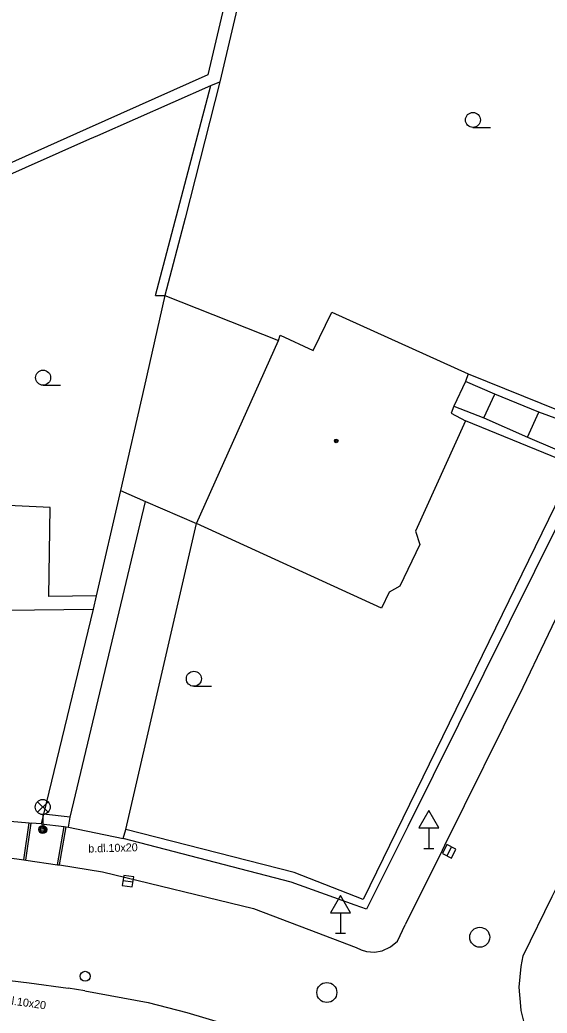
# Model space of a CAD drawing. Extents: x -600309 to -598967, y -1161267 to -1160292.
# Drawn here: x -599754.06 to -599727.72, y -1160431.81 to -1160382.2 of the extents above; entities that cross this region are included whole.
import ezdxf

# ---------------------------------------------------------------- set-up
doc = ezdxf.new("R2010")
doc.units = 0
for name, color, linetype in [('Level 10', 7, 'Continuous'), ('Level 11', 7, 'Continuous'), ('Level 27', 7, 'Continuous'), ('Level 28', 7, 'Continuous'), ('Level 33', 7, 'Continuous'), ('Level 34', 7, 'Continuous'), ('Level 36', 7, 'Continuous'), ('Level 39', 7, 'Continuous'), ('Level 40', 7, 'Continuous'), ('Level 5', 7, 'Continuous'), ('Level 51', 7, 'Continuous'), ('Level 52', 7, 'Continuous'), ('Level 7', 7, 'Continuous'), ('Level 8', 7, 'Continuous')]:
    doc.layers.add(name, color=color, linetype=linetype)

msp = doc.modelspace()

# ---------------------------------------------------------------- linework, layer by layer
at = {"layer": 'Level 10'}
for points in [[(-599715.7, -1160386.49), (-599719.2199, -1160394.7199), (-599723.52, -1160404.23), (-599728.94, -1160415.54), (-599732.85, -1160423.43), (-599732.9699, -1160423.68), (-599734.81, -1160427.4)], [(-599758.78, -1160423.75), (-599757.1, -1160423.8), (-599755.43, -1160423.94), (-599753.86, -1160424.16), (-599753.76, -1160424.17)], [(-599753.76, -1160424.17), (-599752.18, -1160424.4), (-599752.08, -1160424.41)], [(-599752.08, -1160424.41), (-599749.94, -1160424.76)], [(-599749.94, -1160424.76), (-599742.4, -1160426.59), (-599739.62, -1160427.64), (-599737.26, -1160428.53)], [(-599725.57, -1160436.55), (-599726.98, -1160435.38), (-599727.23, -1160435.11), (-599727.69, -1160434.62), (-599728.36, -1160433.63), (-599728.67, -1160432.92), (-599728.67, -1160432.91), (-599728.77, -1160432.68), (-599729.02, -1160431.68), (-599729.04, -1160431.47), (-599729.12, -1160430.52), (-599729.02, -1160429.48), (-599728.93, -1160428.95), (-599727.47, -1160425.98), (-599727.28, -1160425.59)], [(-599735.97, -1160428.69), (-599735.55, -1160428.5), (-599735.2, -1160428.21), (-599734.81, -1160427.4)], [(-599737.26, -1160428.53), (-599737.01, -1160428.65), (-599736.74, -1160428.73), (-599736.35, -1160428.76), (-599735.97, -1160428.69)], [(-599759.45, -1160429.78), (-599757.49, -1160429.9), (-599755.54, -1160430.07), (-599753.59, -1160430.29), (-599751.65, -1160430.57)], [(-599750.81, -1160430.69), (-599751.65, -1160430.57)], [(-599750.81, -1160430.69), (-599747.65, -1160431.28), (-599745.73, -1160431.77), (-599743.83, -1160432.34), (-599741.65, -1160433.19), (-599740.59, -1160433.67), (-599738.5, -1160434.74)]]:
    msp.add_lwpolyline(points, dxfattribs=at)
at = {"layer": 'Level 11'}
for points in [[(-599750.25, -1160410.97), (-599752.62, -1160411), (-599752.54, -1160406.56), (-599755.37, -1160406.43), (-599755.54, -1160392.97), (-599759.22, -1160392.93), (-599759.05, -1160398.6), (-599771.33, -1160398.85), (-599771.45, -1160399.92)], [(-599731.67, -1160399.88), (-599725.28, -1160402.46)], [(-599730.34, -1160400.9), (-599731.8, -1160400.26)], [(-599730.89, -1160402.07), (-599730.34, -1160400.9)], [(-599728.14, -1160401.79), (-599730.34, -1160400.9)], [(-599732.39, -1160401.5), (-599730.89, -1160402.07)], [(-599730.89, -1160402.07), (-599728.7, -1160403.04)], [(-599728.7, -1160403.04), (-599728.14, -1160401.79)], [(-599726.82, -1160402.28), (-599728.14, -1160401.79)], [(-599726.34, -1160404.46), (-599731.8, -1160402.23)], [(-599728.7, -1160403.04), (-599727.34, -1160403.63)], [(-599751.55, -1160422.02), (-599747.78, -1160406.26)], [(-599748.77, -1160422.64), (-599745.24, -1160407.36)], [(-599753.86, -1160424.16), (-599753.6, -1160422.31)], [(-599753.76, -1160424.17), (-599753.5, -1160422.32)], [(-599752.18, -1160424.4), (-599751.85, -1160422.49)], [(-599752.08, -1160424.41), (-599751.75, -1160422.51)]]:
    msp.add_lwpolyline(points, dxfattribs=at)
at = {"layer": 'Level 27'}
for p, q in [((-599732.5083, -1160423.5064), (-599732.7317, -1160423.9536)), ((-599748.9072, -1160425.1829), (-599748.4128, -1160425.2571))]:
    msp.add_line(p, q, dxfattribs=at)
for points in [[(-599732.7319, -1160423.3946), (-599732.9554, -1160423.8419), (-599732.5081, -1160424.0654), (-599732.2846, -1160423.6181)], [(-599748.9444, -1160425.4301), (-599748.4499, -1160425.5044), (-599748.3756, -1160425.0099), (-599748.8701, -1160424.9356)]]:
    msp.add_lwpolyline(points, close=True, dxfattribs=at)
for centre in [(-599731.09, -1160428.02), (-599738.73, -1160430.78)]:
    msp.add_circle(centre, 0.5, dxfattribs=at)
at = {"layer": 'Level 28'}
msp.add_circle((-599750.8, -1160429.97), 0.25, dxfattribs=at)
at = {"layer": 'Level 33'}
for p, q in [((-599753.185, -1160421.78), (-599752.655, -1160421.25)), ((-599753.185, -1160421.25), (-599752.655, -1160421.78)), ((-599752.92, -1160421.89), (-599752.92, -1160422.64))]:
    msp.add_line(p, q, dxfattribs=at)
for centre, radius in [((-599752.92, -1160421.515), 0.375), ((-599752.92, -1160422.64), 0.2), ((-599752.92, -1160422.64), 0.1445), ((-599752.92, -1160422.64), 0.0876)]:
    msp.add_circle(centre, radius, dxfattribs=at)
at = {"layer": 'Level 34'}
for p, q in [((-599733.64, -1160422.562), (-599733.64, -1160423.58)), ((-599733.89, -1160423.58), (-599733.39, -1160423.58)), ((-599738.04, -1160426.802), (-599738.04, -1160427.82)), ((-599738.29, -1160427.82), (-599737.79, -1160427.82))]:
    msp.add_line(p, q, dxfattribs=at)
for points in [[(-599734.14, -1160422.562), (-599733.14, -1160422.562), (-599733.64, -1160421.696)], [(-599738.54, -1160426.802), (-599737.54, -1160426.802), (-599738.04, -1160425.936)]]:
    msp.add_lwpolyline(points, close=True, dxfattribs=at)
at = {"layer": 'Level 36'}
for p, q in [((-599731.43, -1160387.575), (-599730.555, -1160387.575)), ((-599752.9, -1160400.445), (-599752.025, -1160400.445)), ((-599745.37, -1160415.485), (-599744.495, -1160415.485))]:
    msp.add_line(p, q, dxfattribs=at)
for centre in [(-599731.4301, -1160387.1999), (-599752.9001, -1160400.0699), (-599745.3701, -1160415.1099)]:
    msp.add_circle(centre, 0.375, dxfattribs=at)
at = {"layer": 'Level 39'}
for radius in [0.09, 0.0398]:
    msp.add_circle((-599738.26, -1160403.23), radius, dxfattribs=at)
at = {"layer": 'Level 5'}
for points in [[(-599739.4099, -1160398.71), (-599738.48, -1160396.8)], [(-599738.48, -1160396.8), (-599731.67, -1160399.88)], [(-599745.24, -1160407.36), (-599741.14, -1160398.21)], [(-599741.14, -1160398.21), (-599741.06, -1160397.95)], [(-599741.06, -1160397.95), (-599739.4099, -1160398.71)], [(-599731.67, -1160399.88), (-599731.8, -1160400.26)], [(-599731.8, -1160400.26), (-599732.39, -1160401.5)], [(-599732.39, -1160401.5), (-599732.52, -1160401.85)], [(-599732.52, -1160401.85), (-599731.8, -1160402.23)], [(-599731.8, -1160402.23), (-599734.3, -1160407.74)], [(-599736, -1160411.58), (-599745.24, -1160407.36)], [(-599734.3, -1160407.74), (-599734.08, -1160408.4)], [(-599734.08, -1160408.4), (-599735.08, -1160410.49)], [(-599735.08, -1160410.49), (-599735.61, -1160410.78)], [(-599735.61, -1160410.78), (-599736, -1160411.58)], [(-599757.75, -1160411.71), (-599750.4, -1160411.63)], [(-599750.4, -1160411.63), (-599752.88, -1160421.88), (-599752.99, -1160422.35)], [(-599752.99, -1160422.35), (-599753.5, -1160422.32)]]:
    msp.add_lwpolyline(points, dxfattribs=at)
at = {"layer": 'Level 51'}
for points in [[(-599742.13, -1160374.11), (-599744.68, -1160384.95)], [(-599741.53, -1160374.45), (-599744.07, -1160385.29)], [(-599744.68, -1160384.95), (-599750.75, -1160387.6599)], [(-599744.07, -1160385.29), (-599745.81, -1160392.1)], [(-599744.52, -1160385.4699), (-599744.07, -1160385.29)], [(-599750.17, -1160387.9699), (-599744.52, -1160385.4699)], [(-599747.29, -1160395.96), (-599744.52, -1160385.4699)], [(-599750.57, -1160388.14), (-599750.17, -1160387.9699)], [(-599745.81, -1160392.1), (-599746.82, -1160395.96)], [(-599746.82, -1160395.96), (-599741.14, -1160398.21)], [(-599747.86, -1160400.55), (-599749.03, -1160405.71)], [(-599749.03, -1160405.71), (-599750.25, -1160410.97), (-599750.4, -1160411.63)], [(-599749.03, -1160405.71), (-599747.78, -1160406.26), (-599745.24, -1160407.36)]]:
    msp.add_lwpolyline(points, dxfattribs=at)
at = {"layer": 'Level 52'}
for points in [[(-599746.82, -1160395.96), (-599747.86, -1160400.55)], [(-599747.29, -1160395.96), (-599746.82, -1160395.96)]]:
    msp.add_lwpolyline(points, dxfattribs=at)
at = {"layer": 'Level 7'}
for points in [[(-599750.75, -1160387.6599), (-599771.17, -1160396.8), (-599774.52, -1160398.1), (-599775.02, -1160398.29)], [(-599774.31, -1160398.71), (-599750.57, -1160388.14)], [(-599726.34, -1160404.46), (-599736.92, -1160426.14), (-599740.36, -1160424.79), (-599748.77, -1160422.64)], [(-599725.82, -1160404.6599), (-599734.69, -1160422.48), (-599736.6155, -1160426.3497), (-599736.75, -1160426.62)], [(-599751.55, -1160422.02), (-599752.88, -1160421.88)], [(-599751.64, -1160422.52), (-599751.55, -1160422.02)], [(-599752.99, -1160422.35), (-599751.85, -1160422.49), (-599751.75, -1160422.51), (-599751.64, -1160422.52)], [(-599748.91, -1160423.08), (-599748.77, -1160422.64)], [(-599736.75, -1160426.62), (-599737.3122, -1160426.4182), (-599740.51, -1160425.27), (-599748.91, -1160423.08)]]:
    msp.add_lwpolyline(points, dxfattribs=at)
at = {"layer": 'Level 8'}
for points in [[(-599757.97, -1160421.92), (-599753.6, -1160422.31), (-599753.5, -1160422.32)], [(-599751.64, -1160422.52), (-599748.91, -1160423.08)]]:
    msp.add_lwpolyline(points, dxfattribs=at)

# ---------------------------------------------------------------- texts
at = {"layer": 'Level 40'}
for rotation, p in [(1.56999, (-599750.64, -1160423.79)), (352, (-599755.23, -1160431.28))]:
    msp.add_text('b.dl.10x20', height=0.39994, rotation=rotation, dxfattribs=at).set_placement(p)

doc.saveas('drawing.dxf')
